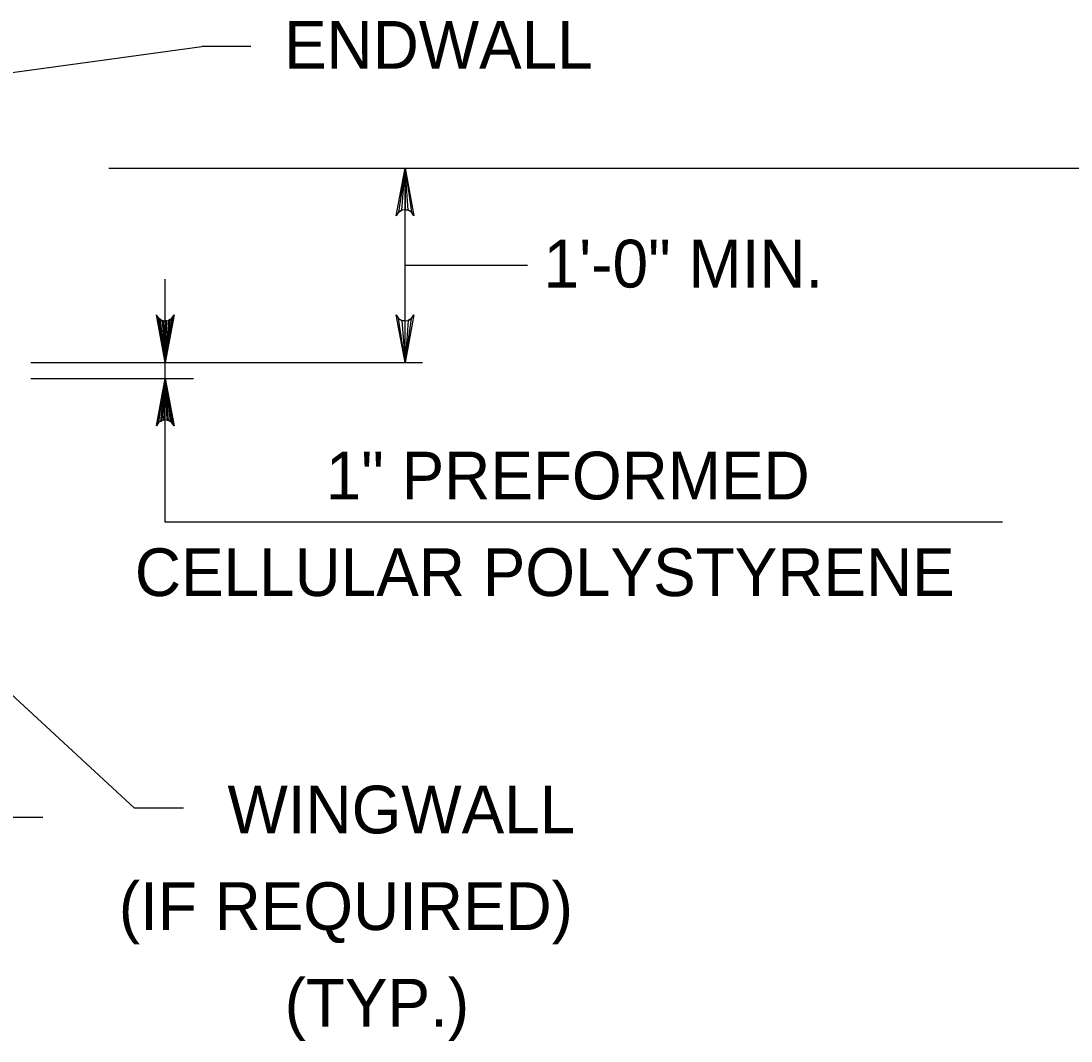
# Model space of a CAD drawing. Extents: x 636530 to 644067, y 294168 to 299122.
# Drawn here: x 638813.5 to 638879.5, y 294580.2 to 294644.3 of the extents above; entities that cross this region are included whole.
import ezdxf

# ---------------------------------------------------------------- set-up
doc = ezdxf.new("R2010")
doc.units = 0
doc.layers.add('1', color=7, linetype='Continuous')

msp = doc.modelspace()

# ---------------------------------------------------------------- linework, layer by layer
at = {"layer": '1'}
for p, q in [((638808.494, 294640.457), (638824.854, 294642.693)), ((638827.922, 294642.693), (638824.854, 294642.693)), ((638819.019, 294635.042), (638906.29, 294635.042)), ((638837.615, 294622.85), (638837.615, 294635.042)), ((638837.615, 294628.946), (638845.303, 294628.946)), ((638822.554, 294612.811), (638822.554, 294628.072)), ((638814.11, 294622.85), (638838.72, 294622.85)), ((638814.11, 294621.835), (638824.332, 294621.835)), ((638875.153, 294612.811), (638822.554, 294612.811)), ((638808.494, 294606.037), (638820.631, 294594.841)), ((638823.7, 294594.841), (638820.631, 294594.841)), ((638804.689, 294594.274), (638814.871, 294594.274))]:
    msp.add_line(p, q, dxfattribs=at)
for points in [[(638837.615, 294635.042), (638838.174, 294632.06), (638838.015, 294632.29), (638837.815, 294632.408), (638837.615, 294632.442), (638837.415, 294632.408), (638837.215, 294632.29), (638837.056, 294632.06), (638837.615, 294635.042), (638837.215, 294632.29), (638837.415, 294632.408), (638837.615, 294635.042), (638837.615, 294632.442), (638837.815, 294632.408), (638837.615, 294635.042), (638838.015, 294632.29)], [(638822.554, 294622.85), (638821.995, 294625.833), (638822.075, 294625.718), (638822.154, 294625.603), (638822.254, 294625.544), (638822.354, 294625.485), (638822.454, 294625.468), (638822.554, 294625.45), (638822.654, 294625.468), (638822.754, 294625.485), (638822.854, 294625.544), (638822.954, 294625.603), (638823.034, 294625.718), (638823.114, 294625.833), (638822.554, 294622.85), (638823.034, 294625.718), (638822.954, 294625.603), (638822.554, 294622.85), (638822.854, 294625.544), (638822.754, 294625.485), (638822.554, 294622.85), (638822.654, 294625.468), (638822.554, 294625.45), (638822.554, 294622.85), (638822.454, 294625.468), (638822.354, 294625.485), (638822.554, 294622.85), (638822.254, 294625.544), (638822.154, 294625.603), (638822.554, 294622.85), (638822.075, 294625.718)], [(638837.615, 294622.85), (638837.056, 294625.833), (638837.215, 294625.603), (638837.415, 294625.485), (638837.615, 294625.45), (638837.815, 294625.485), (638838.015, 294625.603), (638838.174, 294625.833), (638837.615, 294622.85), (638838.015, 294625.603), (638837.815, 294625.485), (638837.615, 294622.85), (638837.615, 294625.45), (638837.415, 294625.485), (638837.615, 294622.85), (638837.215, 294625.603)], [(638822.554, 294621.835), (638823.114, 294618.852), (638823.034, 294618.967), (638822.954, 294619.082), (638822.854, 294619.141), (638822.754, 294619.201), (638822.654, 294619.218), (638822.554, 294619.235), (638822.454, 294619.218), (638822.354, 294619.201), (638822.254, 294619.141), (638822.154, 294619.082), (638822.075, 294618.967), (638821.995, 294618.852), (638822.554, 294621.835), (638822.075, 294618.967), (638822.154, 294619.082), (638822.554, 294621.835), (638822.254, 294619.141), (638822.354, 294619.201), (638822.554, 294621.835), (638822.454, 294619.218), (638822.554, 294619.235), (638822.554, 294621.835), (638822.654, 294619.218), (638822.754, 294619.201), (638822.554, 294621.835), (638822.854, 294619.141), (638822.954, 294619.082), (638822.554, 294621.835), (638823.034, 294618.967)]]:
    msp.add_lwpolyline(points, dxfattribs=at)

# ---------------------------------------------------------------- texts
for s, p in [('ENDWALL', (638830.013, 294641.3)), ('1\'-0" MIN.', (638846.321, 294627.552)), ('1" PREFORMED', (638832.634, 294614.234)), ('CELLULAR POLYSTYRENE', (638820.646, 294608.162)), ('WINGWALL', (638826.467, 294593.249)), ('(IF REQUIRED)', (638819.64, 294587.177)), ('(TYP.)', (638830.057, 294581.105))]:
    msp.add_text(s, height=3, dxfattribs=at).set_placement(p)

doc.saveas('drawing.dxf')
